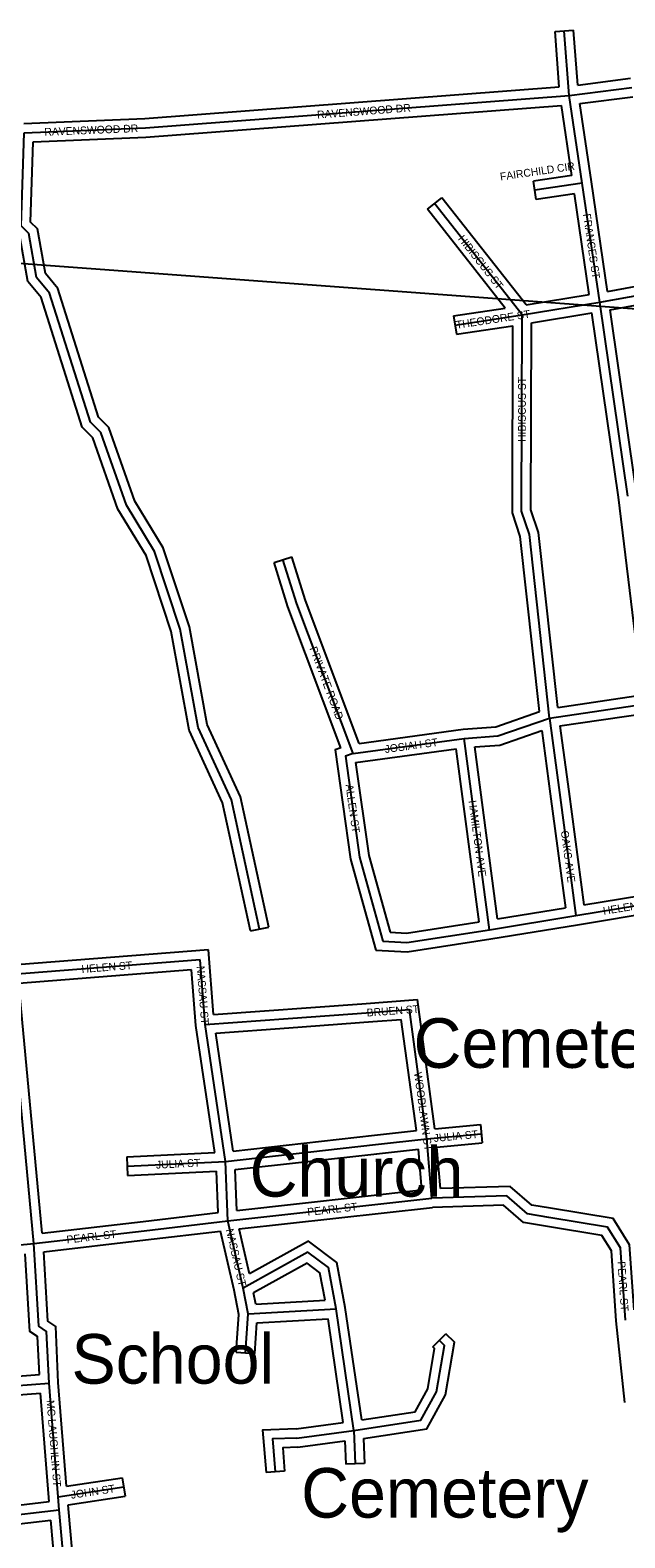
# Model space of a CAD drawing. Extents: x 418523 to 616617, y 1878279 to 2196743.
# Drawn here: x 548119 to 550037, y 2020757 to 2025623 of the extents above; entities that cross this region are included whole.
import ezdxf

# ---------------------------------------------------------------- set-up
doc = ezdxf.new("R2010")
doc.units = 0
for name, color, linetype in [('Level 1', 7, 'Continuous'), ('Level 31', 7, 'Continuous'), ('Level 32', 7, 'Continuous'), ('Level 34', 7, 'Continuous'), ('Level 57', 7, 'Continuous')]:
    doc.layers.add(name, color=color, linetype=linetype)

msp = doc.modelspace()

# ---------------------------------------------------------------- linework, layer by layer
at = {"layer": 'Level 1'}
msp.add_line((552242.944, 2024561.628), (544796.972, 2025112.883), dxfattribs=at)
at = {"layer": 'Level 31'}
for p, q in [((549858.355, 2025411.768), (549842.168, 2025620.193)), ((549858.355, 2025411.768), (550059.636, 2025437.366)), ((548490.801, 2025307.036), (549858.355, 2025411.768)), ((549900.31, 2025128.351), (549858.355, 2025411.768)), ((548099.115, 2025291.465), (548490.801, 2025307.036)), ((549900.31, 2025128.351), (549746.883, 2025105.887)), ((549956.547, 2024744.523), (549900.31, 2025128.351)), ((549706.422, 2024703.431), (549423.875, 2025062.826)), ((549956.547, 2024744.523), (550148.985, 2024779.24)), ((549706.422, 2024703.431), (549956.547, 2024744.523)), ((550046.626, 2024119.125), (549956.547, 2024744.523)), ((549489.59, 2024670.606), (549706.422, 2024703.431)), ((549794.534, 2023402.715), (550128.031, 2023451.931)), ((549627.689, 2023344.651), (549794.534, 2023402.715)), ((549794.534, 2023402.715), (549826.79, 2023161.876)), ((549519.294, 2023336.966), (549627.689, 2023344.651)), ((549160.763, 2023287.828), (549519.294, 2023336.966)), ((549600.836, 2022719.592), (549519.294, 2023336.966)), ((549826.79, 2023161.876), (549879.825, 2022765.329)), ((549879.825, 2022765.329), (550201.296, 2022818.217)), ((549600.836, 2022719.592), (549879.825, 2022765.329)), ((549334.219, 2022678.55), (549600.836, 2022719.592)), ((549256.911, 2022682.776), (549334.219, 2022678.55)), ((548667.015, 2022622.32), (548049.9, 2022573.955)), ((548683.197, 2022413.53), (548667.015, 2022622.32)), ((548130.999, 2021706.743), (548049.9, 2022573.955)), ((548683.197, 2022413.53), (548950.705, 2022433.11)), ((548950.705, 2022433.11), (549218.213, 2022452.691)), ((549218.213, 2022452.691), (549342.251, 2022461.816)), ((549398.916, 2022044.86), (549342.251, 2022461.816)), ((548748.764, 2021971.851), (548683.197, 2022413.53)), ((549233.446, 2022026.433), (549398.916, 2022044.86)), ((549398.916, 2022044.86), (549574.202, 2022061.076)), ((549415.152, 2021853.162), (549398.916, 2022044.86)), ((548748.764, 2021971.851), (549233.446, 2022026.433)), ((548431.828, 2021956.055), (548748.764, 2021971.851)), ((548756.44, 2021779.814), (548748.764, 2021971.851)), ((548756.44, 2021779.814), (549415.152, 2021853.162)), ((548130.999, 2021706.743), (548486.99, 2021748.241)), ((548486.99, 2021748.241), (548756.44, 2021779.814)), ((548805.873, 2021562.926), (548756.44, 2021779.814)), ((547547.433, 2021649.922), (548130.999, 2021706.743)), ((548822.424, 2021479.598), (548805.873, 2021562.926)), ((548822.424, 2021479.598), (549105.773, 2021495.496)), ((549163.254, 2021103.663), (549105.773, 2021495.496)), ((548813.501, 2021354.525), (548822.424, 2021479.598)), ((547571.157, 2021208.001), (548179.74, 2021256.384)), ((548208.762, 2020888.999), (548179.74, 2021256.384)), ((548979.698, 2021079.107), (549163.254, 2021103.663)), ((549163.254, 2021103.663), (549167.375, 2020996.006)), ((548208.762, 2020888.999), (548420.545, 2020921.103)), ((548212.127, 2020847.895), (548208.762, 2020888.999)), ((547603.146, 2020774.42), (548212.127, 2020847.895)), ((548242.201, 2020514.691), (548212.127, 2020847.895))]:
    msp.add_line(p, q, dxfattribs=at)
for points in [[(548859.02, 2022721.762), (548768.348, 2023138.787), (548660.661, 2023372.576), (548603.288, 2023689.495), (548520.368, 2023939.576), (548429.235, 2024090.036), (548346.585, 2024323.753), (548313.095, 2024356.945), (548180.925, 2024774.093), (548139.563, 2024824.401), (548114.95, 2024966.303), (548089.991, 2024991.106), (548099.115, 2025291.465)], [(549794.534, 2023402.715), (549729.395, 2023994.947), (549704.58, 2024069.935), (549706.422, 2024703.431)], [(549160.763, 2023287.828), (548978.706, 2023771.671), (548934.445, 2023913.993)], [(549160.763, 2023287.828), (549135.705, 2023279.538), (549181.649, 2022953.197), (549256.911, 2022682.776)], [(549792.705, 2021790.966), (549723.656, 2021802.441), (549656.962, 2021860.821), (549415.152, 2021853.162)], [(550039.236, 2021459.681), (550023.435, 2021693.197), (549981.798, 2021759.868), (549792.705, 2021790.966)], [(548179.74, 2021256.384), (548171.991, 2021422.964), (548147.006, 2021439.766), (548130.999, 2021706.743)], [(549105.773, 2021495.496), (549081.13, 2021629.032), (549014.728, 2021679.048), (548805.873, 2021562.926)], [(549163.254, 2021103.663), (549379.79, 2021136.486), (549430.126, 2021227.982), (549455.596, 2021377.736), (549438.85, 2021394.515)], [(548979.698, 2021079.107), (548901.099, 2021076.065), (548909.663, 2020970.214)]]:
    msp.add_lwpolyline(points, dxfattribs=at)
at = {"layer": 'Level 32'}
for p, q in [((549812.258, 2025617.87), (549872.078, 2025622.516)), ((549826.12, 2025439.386), (549812.258, 2025617.87)), ((549885.826, 2025445.503), (549872.078, 2025622.516)), ((548489.06, 2025336.991), (549826.12, 2025439.386)), ((549885.827, 2025445.503), (550055.851, 2025467.127)), ((549892.518, 2025385.869), (550063.421, 2025407.605)), ((549929.987, 2025132.744), (549892.518, 2025385.868)), ((548097.925, 2025321.441), (548489.06, 2025336.991)), ((548492.545, 2025277.081), (549832.773, 2025379.719)), ((549866.232, 2025153.682), (549832.772, 2025379.719)), ((548128.255, 2025262.598), (548492.545, 2025277.081)), ((549866.233, 2025153.681), (549742.537, 2025135.571)), ((549751.229, 2025076.203), (549742.537, 2025135.571)), ((549874.975, 2025094.321), (549751.229, 2025076.203)), ((549922.59, 2024769.346), (549874.975, 2025094.321)), ((549981.736, 2024779.552), (549929.993, 2025132.701)), ((549400.29, 2025044.284), (549447.46, 2025081.368)), ((549719.052, 2024735.907), (549447.46, 2025081.368)), ((549651.003, 2024725.381), (549400.29, 2025044.284)), ((549981.737, 2024779.552), (550143.66, 2024808.764)), ((549719.052, 2024735.907), (549922.59, 2024769.346)), ((549485.1, 2024700.267), (549651.002, 2024725.381)), ((549736.35, 2024677.943), (549931.216, 2024709.958)), ((550016.886, 2024115.169), (549931.216, 2024709.958)), ((549990.37, 2024720.139), (550154.312, 2024749.715)), ((550072.331, 2024151.101), (549990.37, 2024720.139)), ((549485.1, 2024700.267), (549494.081, 2024640.942)), ((549494.081, 2024640.942), (549676.321, 2024668.53)), ((550094.708, 2023477.338), (550016.886, 2024115.169)), ((548905.797, 2023905.084), (548963.092, 2023922.901)), ((549820.952, 2023436.938), (550094.709, 2023477.338)), ((549621.593, 2023374.294), (549762.101, 2023423.192)), ((549828.2, 2023377.356), (550101.785, 2023417.731)), ((549180.411, 2023320.801), (549516.194, 2023366.821)), ((549516.193, 2023366.821), (549621.592, 2023374.293)), ((549633.785, 2023315.006), (549769.679, 2023362.298)), ((549769.679, 2023362.298), (549797.055, 2023157.893)), ((549828.2, 2023377.356), (549856.525, 2023165.858)), ((549168.94, 2023258.667), (549493.5, 2023303.15)), ((549567.25, 2022744.775), (549493.5, 2023303.149)), ((549553.21, 2023309.295), (549633.786, 2023315.007)), ((549626.527, 2022754.204), (549553.21, 2023309.295)), ((549797.054, 2023157.899), (549846.23, 2022790.221)), ((549856.526, 2023165.852), (549905.464, 2022799.95)), ((549905.464, 2022799.95), (550168.211, 2022843.177)), ((549626.527, 2022754.204), (549846.23, 2022790.221)), ((549884.696, 2022735.726), (550177.205, 2022783.849)), ((548829.705, 2022715.389), (548888.336, 2022728.136)), ((549280.043, 2022711.556), (549332.74, 2022708.676)), ((549332.74, 2022708.675), (549567.25, 2022744.775)), ((549605.401, 2022689.941), (549884.68, 2022735.723)), ((549335.698, 2022648.423), (549605.401, 2022689.941)), ((548694.606, 2022654.573), (548075.877, 2022606.081)), ((548710.8, 2022445.629), (548694.606, 2022654.574)), ((549233.781, 2022653.994), (549335.699, 2022648.422)), ((548639.425, 2022590.065), (548082.607, 2022546.424)), ((548653.368, 2022410.163), (548639.425, 2022590.064)), ((548158.012, 2021740.095), (548082.607, 2022546.424)), ((548710.8, 2022445.629), (549188.45, 2022480.591)), ((549188.45, 2022480.591), (549368.18, 2022493.805)), ((549424.775, 2022077.38), (549368.18, 2022493.805)), ((548952.896, 2022403.189), (549224.186, 2022423.046)), ((549224.186, 2022423.046), (549316.322, 2022429.826)), ((549365.05, 2022071.273), (549316.322, 2022429.826)), ((548714.231, 2022000.166), (548653.368, 2022410.164)), ((548774.187, 2022004.903), (548717.626, 2022385.911)), ((548717.627, 2022385.911), (548952.896, 2022403.189)), ((549424.775, 2022077.379), (549571.44, 2022090.949)), ((549571.44, 2022090.949), (549576.966, 2022031.203)), ((548774.187, 2022004.902), (549230.09, 2022056.245)), ((549230.127, 2022056.249), (549365.05, 2022071.273)), ((549431.322, 2022017.729), (549576.966, 2022031.203)), ((548430.335, 2021986.018), (548714.231, 2022000.166)), ((548430.335, 2021986.018), (548433.322, 2021926.091)), ((548779.856, 2021945.161), (549236.805, 2021996.621)), ((549236.767, 2021996.617), (549371.623, 2022011.634)), ((549382.794, 2021879.744), (549371.623, 2022011.634)), ((549442.645, 2021884.047), (549431.323, 2022017.728)), ((548433.322, 2021926.091), (548719.998, 2021940.378)), ((548725.355, 2021806.376), (548719.998, 2021940.378)), ((548785.131, 2021813.194), (548779.856, 2021945.161)), ((548785.13, 2021813.193), (549382.794, 2021879.744)), ((548483.499, 2021778.037), (548725.354, 2021806.376)), ((548793.159, 2021753.716), (549417.291, 2021823.214)), ((548158.012, 2021740.095), (548483.517, 2021778.039)), ((548490.482, 2021718.443), (548733.176, 2021746.881)), ((548776.53, 2021556.668), (548733.176, 2021746.881)), ((548826.24, 2021608.575), (548793.159, 2021753.715)), ((548162.644, 2021680.227), (548490.464, 2021718.441)), ((548792.214, 2021477.71), (548776.53, 2021556.669)), ((548846.772, 2021511.011), (548839.56, 2021547.327)), ((548846.771, 2021511.011), (549070.091, 2021523.541)), ((549188.562, 2021137.841), (549135.376, 2021500.396)), ((548783.577, 2021356.659), (548792.214, 2021477.71)), ((548843.426, 2021352.389), (548850.47, 2021451.123)), ((548850.471, 2021451.123), (549080.072, 2021464.004)), ((549129.162, 2021129.369), (549080.072, 2021464.004)), ((550037.482, 2021193.846), (550009.344, 2021457.071)), ((549417.616, 2021373.321), (549460.084, 2021415.708)), ((548783.577, 2021356.659), (548843.426, 2021352.389)), ((547599.465, 2021240.346), (548148.424, 2021283.988)), ((548236.132, 2020923.491), (548209.686, 2021258.261)), ((547603.272, 2021180.458), (548152.197, 2021224.098)), ((548178.855, 2020886.636), (548152.196, 2021224.098)), ((548977.125, 2021109.031), (549129.162, 2021129.37)), ((548982.274, 2021049.183), (549134.538, 2021069.552)), ((549134.538, 2021069.552), (549137.398, 2020994.858)), ((549194.259, 2021078.018), (549197.355, 2020997.153)), ((548939.565, 2020972.633), (548879.76, 2020967.796)), ((549197.355, 2020997.153), (549137.398, 2020994.858)), ((548236.132, 2020923.491), (548416.048, 2020950.765)), ((548416.048, 2020950.765), (548425.042, 2020891.441)), ((547630.755, 2020807.967), (548179.871, 2020874.22)), ((548179.87, 2020874.221), (548178.861, 2020886.551)), ((548240.949, 2020863.534), (548425.042, 2020891.441)), ((548242.028, 2020850.341), (548240.949, 2020863.534)), ((547606.475, 2020744.602), (548185.028, 2020814.406)), ((548212.322, 2020511.993), (548185.028, 2020814.406)), ((548272.08, 2020517.386), (548242.028, 2020850.341))]:
    msp.add_line(p, q, dxfattribs=at)
for points in [[(548829.705, 2022715.389), (548739.728, 2023129.211), (548631.819, 2023363.483), (548574.145, 2023682.065), (548492.955, 2023926.925), (548401.978, 2024077.13), (548320.59, 2024307.278), (548286.729, 2024340.839), (548154.074, 2024759.512), (548111.358, 2024811.468), (548087.024, 2024951.76), (548059.609, 2024979.002), (548068.158, 2025260.385)], [(548888.336, 2022728.136), (548796.967, 2023148.362), (548689.503, 2023381.667), (548632.43, 2023696.924), (548547.78, 2023952.226), (548456.492, 2024102.944), (548372.58, 2024340.228), (548339.463, 2024373.051), (548207.775, 2024788.674), (548167.769, 2024837.335), (548142.876, 2024980.846), (548120.373, 2025003.209), (548128.255, 2025262.598)], [(549762.1, 2023423.192), (549699.92, 2023988.525), (549674.565, 2024065.142), (549676.321, 2024668.53)], [(549820.952, 2023436.938), (549758.869, 2024001.371), (549734.595, 2024074.727), (549736.35, 2024677.943)], [(549121.685, 2023306.498), (548950.32, 2023761.926), (548905.797, 2023905.084)], [(549180.41, 2023320.802), (549007.094, 2023781.416), (548963.092, 2023922.901)], [(549121.684, 2023306.498), (549102.506, 2023300.154), (549152.217, 2022947.058), (549233.781, 2022653.994)], [(549168.94, 2023258.667), (549211.081, 2022959.337), (549280.043, 2022711.556)], [(549797.623, 2021820.561), (549736.994, 2021830.636), (549667.828, 2021891.181), (549442.645, 2021884.047)], [(549787.787, 2021761.371), (549710.319, 2021774.245), (549646.096, 2021830.461), (549417.292, 2021823.214)], [(550067.049, 2021493.034), (550052.859, 2021702.717), (550000.056, 2021787.27), (549797.573, 2021820.57)], [(550009.345, 2021457.071), (549994.01, 2021683.678), (549963.54, 2021732.468), (549787.837, 2021761.363)], [(549135.377, 2021500.395), (549108.511, 2021645.966), (549017.197, 2021714.748), (548826.24, 2021608.574)], [(548148.424, 2021283.988), (548142.725, 2021406.493), (548117.948, 2021423.156), (548102.916, 2021673.864)], [(548209.686, 2021258.261), (548201.259, 2021439.436), (548176.065, 2021456.378), (548162.645, 2021680.227)], [(549070.091, 2021523.541), (549053.747, 2021612.098), (549012.258, 2021643.349), (548839.56, 2021547.328)], [(549194.259, 2021078.018), (549398.935, 2021109.045), (549458.853, 2021217.959), (549487.769, 2021387.971), (549460.084, 2021415.708)], [(549188.563, 2021137.841), (549360.645, 2021163.927), (549401.4, 2021238.006), (549423.425, 2021367.502), (549417.616, 2021373.321)], [(548977.124, 2021109.031), (548868.673, 2021104.832), (548879.76, 2020967.796)], [(548982.275, 2021049.183), (548933.525, 2021047.297), (548939.565, 2020972.633)]]:
    msp.add_lwpolyline(points, dxfattribs=at)

# ---------------------------------------------------------------- texts
at = {"layer": 'Level 34'}
for s, height, rotation, p in [('RAVENSWOOD DR', 25, 4.378625, (549045.518, 2025336.983)), ('RAVENSWOOD DR', 25, 2.276011, (548165.164, 2025281.583)), ('FAIRCHILD CIR', 25, 8.329219, (549636.643, 2025137.016)), ('FRANCES ST', 25, 278.334656, (549902.295, 2025028.583)), ('HIBISCUS ST', 25, 308.172472, (549497.8, 2024948.573)), ('THEODORE ST', 25, 8.607575, (549494.773, 2024658.75)), ('HIBISCUS ST', 25, 89.832397, (549717.729, 2024293.576)), ('PRIVATE ROAD', 25, 290.618903, (549019.603, 2023627.491)), ('JOSIAH ST', 25, 7.8032, (549264.494, 2023289.431)), ('ALLEN ST', 25, 278.012825, (549136.091, 2023187.14)), ('HAMILTON AVE', 25, 277.523011, (549533.321, 2023135.307)), ('OAKS AVE', 25, 277.616692, (549830.774, 2023037.806)), ('HELEN ST', 25, 9.341958, (549969.4, 2022767.399)), ('HELEN ST', 25, 4.4806, (548285.487, 2022579.881)), ('NASSAU ST', 25, 274.430767, (548656.073, 2022601.745)), ('BRUEN ST', 25, 4.206822, (549205.55, 2022439.226)), ('WOODLAWN ST', 25, 277.738086, (549357.338, 2022257.994)), ('JULIA ST', 25, 5.285078, (549422.32, 2022034.474)), ('JULIA ST', 25, 2.852511, (548525.33, 2021948.201)), ('PEARL ST', 24.9992, 6.3531, (549014.405, 2021795.962)), ('PEARL ST', 25, 6.648311, (548237.705, 2021706.598)), ('NASSAU ST', 25, 282.838469, (548750.072, 2021751.506)), ('PEARL ST', 25, 273.870197, (550013.92, 2021648.657)), ('MC LAUGHLIN ST', 25, 274.515778, (548171.634, 2021200.284)), ('JOHN ST', 25, 8.619333, (548252.065, 2020882.923))]:
    msp.add_text(s, height=height, rotation=rotation, dxfattribs=at).set_placement(p)
at = {"layer": 'Level 57'}
for s, p in [('Cemetery', (549355.617, 2022273.776)), ('Church', (548827.02, 2021858.158)), ('School', (548252.12, 2021254.566)), ('Cemetery', (548993.071, 2020822.201))]:
    msp.add_text(s, height=160, dxfattribs=at).set_placement(p)

doc.saveas('drawing.dxf')
